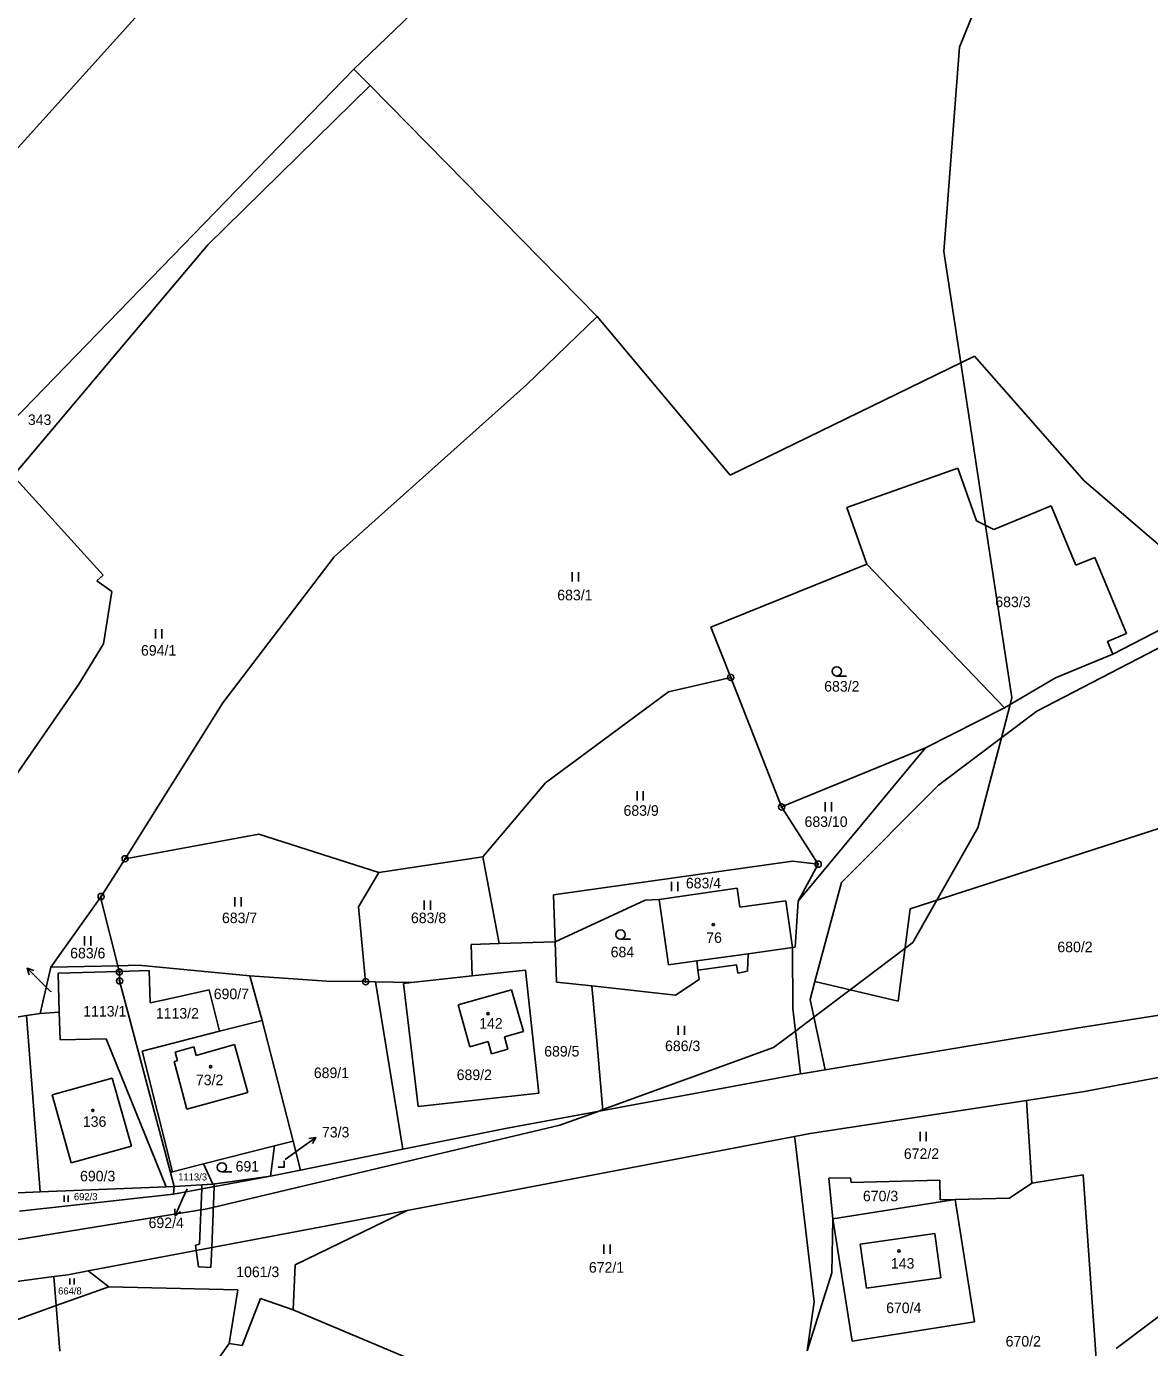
# Model space of a CAD drawing. Extents: x -547623 to -538651, y -1096714 to -1086522.
# Drawn here: x -542070.7 to -541889.3, y -1092740.9 to -1092527.7 of the extents above; entities that cross this region are included whole.
import ezdxf

# ---------------------------------------------------------------- set-up
doc = ezdxf.new("R2010")
doc.units = 0
for name, color, linetype in [('podzemní_provozovana', 7, 'Continuous'), ('Vrstva 1', 7, 'Continuous'), ('Vrstva 25', 7, 'Continuous'), ('Vrstva 30', 7, 'Continuous'), ('Vrstva 33', 7, 'Continuous'), ('Vrstva 52', 7, 'Continuous'), ('Vrstva 83', 7, 'Continuous'), ('Vrstva 86', 7, 'Continuous'), ('Vrstva 90', 7, 'Continuous'), ('Vrstva 92', 7, 'Continuous')]:
    doc.layers.add(name, color=color, linetype=linetype)

msp = doc.modelspace()

# ---------------------------------------------------------------- linework, layer by layer
at = {"layer": 'podzemní_provozovana'}
for p, q in [((-542068.44, -1092681.79), (-542070.56, -1092679.67)), ((-542026.37, -1092708.75), (-542023.94, -1092706.99)), ((-542045.44, -1092716.91), (-542046.66, -1092719.65))]:
    msp.add_line(p, q, dxfattribs=at)
for points in [[(-542070.21, -1092680.73), (-542070.56, -1092679.67), (-542069.5, -1092680.02)], [(-542066.75, -1092683.48), (-542068.44, -1092681.79)], [(-542028.87, -1092710.55), (-542026.37, -1092708.75)], [(-542025.04, -1092707.17), (-542023.94, -1092706.99), (-542024.46, -1092707.98)], [(-542044.73, -1092715.31), (-542045.44, -1092716.91)], [(-542045.8, -1092718.94), (-542046.66, -1092719.65), (-542046.71, -1092718.53)]]:
    msp.add_lwpolyline(points, dxfattribs=at)
at = {"layer": 'Vrstva 1'}
for points in [[(-542114.1, -1092593.78), (-542028.42, -1092498.84)], [(-542017.77, -1092534.56), (-541987.35, -1092505.28)], [(-542083.35, -1092602.1), (-542017.77, -1092534.56)], [(-542017.77, -1092534.56), (-542015.18, -1092537.19)], [(-542015.18, -1092537.19), (-542041.36, -1092562.93)], [(-542015.18, -1092537.19), (-541978.49, -1092574.5)], [(-542072.79, -1092600.22), (-542041.36, -1092562.93)], [(-541989.91, -1092585.48), (-541978.49, -1092574.5)], [(-541978.49, -1092574.5), (-541957.01, -1092600.07)], [(-541957.01, -1092600.07), (-541917.58, -1092580.88)], [(-541917.58, -1092580.88), (-541899.82, -1092601.02)], [(-542020.96, -1092613.26), (-541989.91, -1092585.48)], [(-541938.15, -1092605.3), (-541920.23, -1092598.98)], [(-541920.23, -1092598.98), (-541917.24, -1092607.47)], [(-542072.79, -1092600.22), (-542058.28, -1092616.22)], [(-541899.82, -1092601.02), (-541877.69, -1092619.96)], [(-541934.93, -1092614.45), (-541938.15, -1092605.3)], [(-541914.41, -1092608.88), (-541905.18, -1092605.04)], [(-541905.18, -1092605.04), (-541901.19, -1092614.64)], [(-541917.24, -1092607.47), (-541914.41, -1092608.88)], [(-542020.96, -1092613.26), (-542038.94, -1092636.85)], [(-541960.13, -1092624.62), (-541934.93, -1092614.45)], [(-541934.93, -1092614.45), (-541912.72, -1092637.66)], [(-541901.19, -1092614.64), (-541898.14, -1092613.37)], [(-541898.14, -1092613.37), (-541893.03, -1092625.65)], [(-542059.31, -1092617.15), (-542058.28, -1092616.22)], [(-542056.9, -1092618.85), (-542059.31, -1092617.15)], [(-542058.22, -1092627.34), (-542056.9, -1092618.85)], [(-541895.22, -1092628.98), (-541877.69, -1092619.96)], [(-541907.46, -1092638.2), (-541876.31, -1092622.04)], [(-541956.93, -1092632.74), (-541960.13, -1092624.62)], [(-542062.2, -1092633.85), (-542058.22, -1092627.34)], [(-541896.08, -1092626.92), (-541893.03, -1092625.65)], [(-541895.22, -1092628.98), (-541896.08, -1092626.92)], [(-541904.45, -1092632.82), (-541895.22, -1092628.98)], [(-542074.08, -1092651.06), (-542062.2, -1092633.85)], [(-541966.98, -1092635.05), (-541956.93, -1092632.74)], [(-541956.93, -1092632.74), (-541948.7, -1092653.64)], [(-541912.72, -1092637.66), (-541904.45, -1092632.82)], [(-541986.84, -1092649.73), (-541966.98, -1092635.05)], [(-542054.73, -1092662.01), (-542038.94, -1092636.85)], [(-541912.72, -1092637.66), (-541925.47, -1092644.1)], [(-541923.37, -1092650.14), (-541907.46, -1092638.2)], [(-541925.47, -1092644.1), (-541948.7, -1092653.64)], [(-541946.03, -1092668.84), (-541925.47, -1092644.1)], [(-541996.95, -1092661.67), (-541986.84, -1092649.73)], [(-541939.01, -1092665.84), (-541923.37, -1092650.14)], [(-541942.8, -1092662.88), (-541948.7, -1092653.64)], [(-541882.46, -1092655.39), (-541927.96, -1092670.07)], [(-542054.73, -1092662.01), (-542033.13, -1092658.06)], [(-542033.13, -1092658.06), (-542013.74, -1092664.23)], [(-542013.74, -1092664.23), (-541996.95, -1092661.67)], [(-541996.95, -1092661.67), (-541994.3, -1092675.7)], [(-542058.61, -1092668.1), (-542054.73, -1092662.01)], [(-541946.94, -1092662.4), (-541985.56, -1092667.85)], [(-541942.8, -1092662.88), (-541946.94, -1092662.4)], [(-541946.03, -1092668.84), (-541942.8, -1092662.88)], [(-542013.74, -1092664.23), (-542017.05, -1092669.77)], [(-541943.34, -1092681.82), (-541939.01, -1092665.84)], [(-542066.72, -1092679.5), (-542058.61, -1092668.1)], [(-542058.54, -1092668.85), (-542058.61, -1092668.1)], [(-541985.56, -1092667.85), (-541985.28, -1092675.41)], [(-541968.47, -1092668.56), (-541955.9, -1092666.77)], [(-541955.9, -1092666.77), (-541955.46, -1092669.84)], [(-542055.91, -1092679.27), (-542058.54, -1092668.85)], [(-542017.05, -1092669.77), (-542015.9, -1092681.84)], [(-541970.72, -1092668.7), (-541985.28, -1092675.41)], [(-541970.72, -1092668.7), (-541968.47, -1092668.56)], [(-541966.97, -1092679.15), (-541968.47, -1092668.56)], [(-541955.46, -1092669.84), (-541948.04, -1092668.79)], [(-541948.04, -1092668.79), (-541946.97, -1092676.32)], [(-541946.53, -1092676.26), (-541946.03, -1092668.84)], [(-541927.96, -1092670.07), (-541929.89, -1092684.97)], [(-541998.84, -1092675.84), (-541994.3, -1092675.7)], [(-541998.84, -1092675.84), (-541998.68, -1092680.91)], [(-541994.3, -1092675.7), (-541985.28, -1092675.41)], [(-541985.28, -1092675.41), (-541985.07, -1092681.94)], [(-541946.97, -1092676.32), (-541954.1, -1092677.33)], [(-541946.97, -1092676.32), (-541946.53, -1092676.26)], [(-541946.97, -1092676.32), (-541946.91, -1092686.2)], [(-541962.42, -1092678.51), (-541966.97, -1092679.15)], [(-541962.21, -1092679.99), (-541962.42, -1092678.51)], [(-541954.1, -1092677.33), (-541954.2, -1092680.17)], [(-542068.48, -1092686.99), (-542066.72, -1092679.5)], [(-542066.72, -1092679.5), (-542055.91, -1092679.27)], [(-542065.55, -1092680.45), (-542055.67, -1092680.18)], [(-542065.37, -1092686.79), (-542065.55, -1092680.45)], [(-542055.91, -1092679.27), (-542052.55, -1092679.2)], [(-542055.67, -1092680.18), (-542055.91, -1092679.27)], [(-542055.67, -1092680.18), (-542050.85, -1092680.05)], [(-542055.65, -1092680.28), (-542055.67, -1092680.18)], [(-542055.62, -1092681.72), (-542055.65, -1092680.28)], [(-542052.55, -1092679.2), (-542034.58, -1092680.93)], [(-542050.85, -1092680.05), (-542050.71, -1092685.26)], [(-542032.61, -1092688.09), (-542034.58, -1092680.93)], [(-542034.58, -1092680.93), (-542022.17, -1092681.75)], [(-542008.48, -1092681.98), (-541998.68, -1092680.91)], [(-541998.68, -1092680.91), (-541990.07, -1092679.97)], [(-541990.07, -1092679.97), (-541987.93, -1092699.83)], [(-541955.97, -1092679.11), (-541962.21, -1092679.99)], [(-541962.21, -1092679.99), (-541962, -1092681.48)], [(-541955.77, -1092680.49), (-541955.97, -1092679.11)], [(-541954.2, -1092680.17), (-541955.77, -1092680.49)], [(-542055.62, -1092681.72), (-542047.43, -1092712.63)], [(-542047.91, -1092684.65), (-542041.15, -1092683.18)], [(-542041.15, -1092683.18), (-542039.5, -1092689.85)], [(-542022.17, -1092681.75), (-542015.9, -1092681.84)], [(-542015.9, -1092681.84), (-542014.31, -1092681.87)], [(-542014.31, -1092681.87), (-542008.48, -1092681.98)], [(-542014.31, -1092681.87), (-542009.87, -1092708.9)], [(-542009.8, -1092682.12), (-542008.48, -1092681.98)], [(-542007.43, -1092702.02), (-542009.8, -1092682.12)], [(-542000.97, -1092685.6), (-541992.34, -1092683.17)], [(-541992.34, -1092683.17), (-541990.39, -1092689.87)], [(-541985.07, -1092681.94), (-541979.33, -1092682.51)], [(-541978.55, -1092691.42), (-541979.33, -1092682.51)], [(-541979.33, -1092682.51), (-541965.87, -1092684.04)], [(-541962, -1092681.48), (-541965.87, -1092684.04)], [(-541944.12, -1092684.72), (-541943.34, -1092681.82)], [(-541929.89, -1092684.97), (-541943.34, -1092681.82)], [(-542050.71, -1092685.26), (-542047.91, -1092684.65)], [(-541941.68, -1092696.08), (-541944.12, -1092684.72)], [(-541863.77, -1092683.49), (-541901.07, -1092689.35)], [(-542077.92, -1092688.47), (-542070.64, -1092687.33)], [(-542070.64, -1092687.33), (-542068.48, -1092686.99)], [(-542070.64, -1092687.33), (-542068.46, -1092715.79)], [(-542065.37, -1092686.79), (-542068.48, -1092686.99)], [(-542065.25, -1092691.25), (-542065.37, -1092686.79)], [(-541999.07, -1092692.34), (-542000.97, -1092685.6)], [(-541946.91, -1092686.2), (-541945.67, -1092696.75)], [(-542039.5, -1092689.85), (-542032.61, -1092688.09)], [(-542027.59, -1092707.6), (-542032.61, -1092688.09)], [(-541941.68, -1092696.08), (-541901.07, -1092689.35)], [(-542057.78, -1092691.05), (-542065.25, -1092691.25)], [(-542057.78, -1092691.05), (-542048.08, -1092714.97)], [(-542052, -1092693.06), (-542039.5, -1092689.85)], [(-541996.11, -1092691.53), (-541999.07, -1092692.34)], [(-541995.57, -1092693.5), (-541996.11, -1092691.53)], [(-541990.39, -1092689.87), (-541993.45, -1092690.77)], [(-541993.45, -1092690.77), (-541992.9, -1092692.75)], [(-541977.57, -1092702.63), (-541978.55, -1092691.42)], [(-542047.07, -1092712.54), (-542052, -1092693.06)], [(-541992.9, -1092692.75), (-541995.57, -1092693.5)], [(-542066.51, -1092700.13), (-542056.84, -1092697.45)], [(-542056.84, -1092697.45), (-542053.69, -1092708.41)], [(-541977.57, -1092702.63), (-541945.67, -1092696.75)], [(-541945.67, -1092696.75), (-541945.2, -1092696.66)], [(-541945.2, -1092696.66), (-541941.68, -1092696.08)], [(-541899.8, -1092699.59), (-541883.65, -1092696.51)], [(-542066.51, -1092700.13), (-542063.44, -1092711.1)], [(-541987.93, -1092699.83), (-542007.43, -1092702.02)], [(-541899.8, -1092699.59), (-541909.14, -1092701.02)], [(-541909.14, -1092701.02), (-541944.11, -1092706.37)], [(-541908.29, -1092714.39), (-541909.14, -1092701.02)], [(-541993.32, -1092705.54), (-541977.57, -1092702.63)], [(-542009.87, -1092708.9), (-541993.32, -1092705.54)], [(-541946.61, -1092706.85), (-541944.11, -1092706.37)], [(-542063.44, -1092711.1), (-542053.69, -1092708.41)], [(-542042.06, -1092711.27), (-542030.62, -1092708.37)], [(-542031.23, -1092713.23), (-542030.62, -1092708.37)], [(-542030.62, -1092708.37), (-542027.59, -1092707.6)], [(-542027.59, -1092707.6), (-542026.39, -1092712.25)], [(-542009.19, -1092718.79), (-541946.61, -1092706.85)], [(-541946.61, -1092706.85), (-541946.53, -1092707.52)], [(-541946.53, -1092707.52), (-541943.46, -1092733.53)], [(-542026.39, -1092712.25), (-542009.87, -1092708.9)], [(-541854.05, -1092710.48), (-541894.65, -1092741.06)], [(-542047.43, -1092712.63), (-542047.07, -1092712.54)], [(-542047.43, -1092712.63), (-542046.82, -1092714.92)], [(-542047.07, -1092712.54), (-542042.06, -1092711.27)], [(-542042.06, -1092711.27), (-542040.57, -1092714.53)], [(-542026.39, -1092712.25), (-542031.23, -1092713.23)], [(-541908.29, -1092714.39), (-541899.99, -1092713.03)], [(-541899.99, -1092713.03), (-541896.86, -1092757.13)], [(-542048.08, -1092714.97), (-542068.46, -1092715.79)], [(-542046.82, -1092714.92), (-542048.08, -1092714.97)], [(-542046.94, -1092716.17), (-542031.23, -1092713.23)], [(-542046.94, -1092716.17), (-542046.82, -1092714.92)], [(-542046.82, -1092714.92), (-542040.57, -1092714.53)], [(-542040.57, -1092714.53), (-542031.23, -1092713.23)], [(-541941.06, -1092713.57), (-541937.57, -1092713.49)], [(-541941.06, -1092713.57), (-541940.44, -1092720.14)], [(-541937.47, -1092714.26), (-541937.57, -1092713.49)], [(-541937.47, -1092714.26), (-541923.17, -1092713.88)], [(-541923.09, -1092717.07), (-541923.17, -1092713.88)], [(-541911.89, -1092716.77), (-541908.29, -1092714.39)], [(-542068.46, -1092715.79), (-542072.06, -1092715.94)], [(-542071.81, -1092718.87), (-542046.94, -1092716.17)], [(-541940.44, -1092720.14), (-541920.68, -1092717.01)], [(-541920.68, -1092717.01), (-541923.09, -1092717.07)], [(-541911.89, -1092716.77), (-541920.68, -1092717.01)], [(-541920.68, -1092717.01), (-541917.55, -1092736.76)], [(-542027.29, -1092727.55), (-542009.19, -1092718.79)], [(-542024.41, -1092721.69), (-542009.19, -1092718.79)], [(-541940.44, -1092720.14), (-541940.61, -1092728.85)], [(-541937.31, -1092739.88), (-541940.44, -1092720.14)], [(-542060.72, -1092728.54), (-542024.41, -1092721.69)], [(-541936.01, -1092724.22), (-541923.98, -1092722.48)], [(-541923.98, -1092722.48), (-541922.99, -1092729.66)], [(-541934.97, -1092731.31), (-541936.01, -1092724.22)], [(-542027.57, -1092734.81), (-542027.29, -1092727.55)], [(-542114.38, -1092735.87), (-542066.25, -1092729.46)], [(-542066.25, -1092729.46), (-542063.98, -1092729.16)], [(-542066.25, -1092729.46), (-542065.87, -1092734.14)], [(-542063.98, -1092729.16), (-542060.72, -1092728.54)], [(-542057.34, -1092731.08), (-542060.72, -1092728.54)], [(-541940.61, -1092728.85), (-541944.56, -1092741.43)], [(-541922.99, -1092729.66), (-541934.97, -1092731.31)], [(-542057.34, -1092731.08), (-542065.87, -1092734.14)], [(-542036.52, -1092731.61), (-542057.34, -1092731.08)], [(-542037.93, -1092740.23), (-542036.52, -1092731.61)], [(-542065.87, -1092734.14), (-542111.84, -1092750.79)], [(-542065.87, -1092734.14), (-542065.27, -1092741.47)], [(-542035.81, -1092740.57), (-542032.88, -1092732.97)], [(-542032.88, -1092732.97), (-542027.57, -1092734.81)], [(-541944.56, -1092741.43), (-541943.46, -1092733.53)], [(-541993.48, -1092749.19), (-542027.57, -1092734.81)], [(-541917.55, -1092736.76), (-541937.31, -1092739.88)], [(-542040.84, -1092744.36), (-542037.93, -1092740.23)], [(-542037.93, -1092740.23), (-542035.81, -1092740.57)]]:
    msp.add_lwpolyline(points, dxfattribs=at)
at = {"layer": 'Vrstva 25'}
for p, q in [((-541982.53, -1092617.27), (-541982.53, -1092615.77)), ((-541981.53, -1092617.27), (-541981.53, -1092615.77)), ((-542049.81, -1092626.45), (-542049.81, -1092624.95)), ((-542048.81, -1092626.45), (-542048.81, -1092624.95)), ((-541939.8, -1092632.51), (-541938.2, -1092632.51)), ((-541972.04, -1092652.61), (-541972.04, -1092651.11)), ((-541971.04, -1092652.61), (-541971.04, -1092651.11)), ((-541941.67, -1092654.37), (-541941.67, -1092652.87)), ((-541940.67, -1092654.37), (-541940.67, -1092652.87)), ((-541966.47, -1092667.25), (-541966.47, -1092665.75)), ((-541965.47, -1092667.25), (-541965.47, -1092665.75)), ((-542037.01, -1092669.72), (-542037.01, -1092668.22)), ((-542036.01, -1092669.72), (-542036.01, -1092668.22)), ((-542006.41, -1092670.23), (-542006.41, -1092668.73)), ((-542005.41, -1092670.23), (-542005.41, -1092668.73)), ((-542061.29, -1092676), (-542061.29, -1092674.5)), ((-542060.29, -1092676), (-542060.29, -1092674.5)), ((-541974.72, -1092675), (-541973.12, -1092675)), ((-541965.41, -1092690.45), (-541965.41, -1092688.95)), ((-541964.41, -1092690.45), (-541964.41, -1092688.95)), ((-541926.34, -1092707.6), (-541926.34, -1092706.1)), ((-541925.34, -1092707.6), (-541925.34, -1092706.1)), ((-542039.1, -1092712.57), (-542037.5, -1092712.57)), ((-542064.57, -1092717.39), (-542064.57, -1092716.39)), ((-542063.91, -1092717.39), (-542063.91, -1092716.39)), ((-541977.42, -1092725.76), (-541977.42, -1092724.26)), ((-541976.42, -1092725.76), (-541976.42, -1092724.26)), ((-542063.65, -1092730.75), (-542063.65, -1092729.75)), ((-542062.97, -1092730.75), (-542062.97, -1092729.75))]:
    msp.add_line(p, q, dxfattribs=at)
msp.add_lwpolyline([(-542030.03, -1092711.78), (-542029.03, -1092711.78), (-542029.03, -1092710.78)], dxfattribs=at)
for centre, radius in [((-541939.8, -1092631.76), 0.75), ((-541959.74, -1092672.63), 0.175), ((-541974.72, -1092674.25), 0.75), ((-541996.13, -1092687.01), 0.175), ((-542040.93, -1092695.58), 0.175), ((-542059.94, -1092702.63), 0.175), ((-542039.1, -1092711.82), 0.75), ((-541929.76, -1092725.32), 0.175)]:
    msp.add_circle(centre, radius, dxfattribs=at)
at = {"layer": 'Vrstva 30'}
for points in [[(-542042.37, -1092715.31), (-542042.34, -1092714.64)], [(-542042.37, -1092715.31), (-542040.36, -1092714.93)], [(-542040.36, -1092714.93), (-542042.37, -1092715.31)], [(-542042.34, -1092714.64), (-542040.57, -1092714.53)], [(-542040.36, -1092714.93), (-542040.75, -1092724.77)], [(-542040.57, -1092714.53), (-542040.34, -1092714.5)], [(-542040.34, -1092714.5), (-542040.36, -1092714.93)], [(-542042.73, -1092724.23), (-542042.37, -1092715.31)], [(-542043.38, -1092724.36), (-542042.73, -1092724.23)], [(-542043.25, -1092725.24), (-542043.38, -1092724.36)], [(-542040.75, -1092724.77), (-542043.25, -1092725.24)], [(-542043.25, -1092725.24), (-542040.75, -1092724.77)], [(-542042.87, -1092727.88), (-542043.25, -1092725.24)], [(-542040.75, -1092724.77), (-542040.88, -1092727.96)], [(-542040.88, -1092727.96), (-542042.87, -1092727.88)]]:
    msp.add_lwpolyline(points, dxfattribs=at)
at = {"layer": 'Vrstva 33'}
for points in [[(-541962.42, -1092678.51), (-541954.1, -1092677.33)], [(-542046.67, -1092693.23), (-542043.61, -1092692.38)], [(-542046.29, -1092694.61), (-542046.67, -1092693.23)], [(-542043.61, -1092692.38), (-542043.24, -1092693.75)], [(-542043.24, -1092693.75), (-542037.05, -1092692.01)], [(-542037.05, -1092692.01), (-542034.93, -1092699.76)], [(-542046.83, -1092694.76), (-542046.29, -1092694.61)], [(-542044.78, -1092702.43), (-542046.83, -1092694.76)], [(-542034.93, -1092699.76), (-542044.78, -1092702.43)]]:
    msp.add_lwpolyline(points, dxfattribs=at)
at = {"layer": 'Vrstva 52'}
for points in [[(-542352.39, -1092514.78), (-542302.22, -1092541.9), (-542290, -1092548.5), (-542276.5, -1092550.5), (-542235.03, -1092545.11), (-542232.4, -1092544.77), (-542228.93, -1092544.32), (-542226.5, -1092544), (-542163.5, -1092520), (-542155, -1092514.5), (-542118.5, -1092483), (-542081, -1092459.5), (-542037.5, -1092441), (-541995, -1092426), (-541933, -1092409), (-541923.61, -1092410.1), (-541916, -1092411), (-541900.5, -1092420), (-541894.78, -1092430.3), (-541893, -1092433.5), (-541892, -1092451.5), (-541899.5, -1092480.5), (-541920, -1092531)], [(-541920, -1092531), (-541922.5, -1092564), (-541919.76, -1092581.94), (-541915.75, -1092608.21), (-541911.5, -1092636), (-541911.79, -1092637.12), (-541913.21, -1092642.51), (-541917, -1092657), (-541923.62, -1092668.67), (-541927.5, -1092675.5), (-541928.79, -1092676.47), (-541937.63, -1092683.16), (-541943.5, -1092687.59), (-541946.48, -1092689.84), (-541950, -1092692.5), (-541977.58, -1092702.49), (-541978.36, -1092702.78), (-541984.5, -1092705), (-542041.5, -1092718.5), (-542121.5, -1092731.5)]]:
    msp.add_lwpolyline(points, dxfattribs=at)
at = {"layer": 'Vrstva 83'}
for centre, radius in [((-541956.93, -1092632.74), 0.5), ((-541956.93, -1092632.74), 0.1), ((-541948.7, -1092653.64), 0.5), ((-541948.7, -1092653.64), 0.1), ((-542054.73, -1092662.01), 0.5), ((-542054.73, -1092662.01), 0.1), ((-541942.8, -1092662.88), 0.5), ((-541942.8, -1092662.88), 0.1), ((-542058.61, -1092668.1), 0.5), ((-542058.61, -1092668.1), 0.1), ((-542055.65, -1092680.28), 0.5), ((-542055.65, -1092680.28), 0.1), ((-542055.62, -1092681.72), 0.5), ((-542055.62, -1092681.72), 0.1), ((-542015.9, -1092681.84), 0.5), ((-542015.9, -1092681.84), 0.1)]:
    msp.add_circle(centre, radius, dxfattribs=at)
at = {"layer": 'Vrstva 90'}
for points in [[(-541968.47, -1092668.56), (-541955.9, -1092666.77)], [(-541955.9, -1092666.77), (-541955.46, -1092669.84)], [(-541966.97, -1092679.15), (-541968.47, -1092668.56)], [(-541955.46, -1092669.84), (-541948.04, -1092668.79)], [(-541948.04, -1092668.79), (-541946.97, -1092676.32)], [(-541946.97, -1092676.32), (-541954.1, -1092677.33)], [(-541962.42, -1092678.51), (-541966.97, -1092679.15)], [(-541962.42, -1092678.51), (-541954.1, -1092677.33)], [(-542000.97, -1092685.6), (-541992.34, -1092683.17)], [(-541992.34, -1092683.17), (-541990.39, -1092689.87)], [(-541999.07, -1092692.34), (-542000.97, -1092685.6)], [(-541996.11, -1092691.53), (-541999.07, -1092692.34)], [(-541995.57, -1092693.5), (-541996.11, -1092691.53)], [(-541990.39, -1092689.87), (-541993.45, -1092690.77)], [(-541993.45, -1092690.77), (-541992.9, -1092692.75)], [(-542046.67, -1092693.23), (-542043.61, -1092692.38)], [(-542046.29, -1092694.61), (-542046.67, -1092693.23)], [(-542043.61, -1092692.38), (-542043.24, -1092693.75)], [(-542043.24, -1092693.75), (-542037.05, -1092692.01)], [(-542037.05, -1092692.01), (-542034.93, -1092699.76)], [(-541992.9, -1092692.75), (-541995.57, -1092693.5)], [(-542046.83, -1092694.76), (-542046.29, -1092694.61)], [(-542044.78, -1092702.43), (-542046.83, -1092694.76)], [(-542066.51, -1092700.13), (-542056.84, -1092697.45)], [(-542056.84, -1092697.45), (-542053.69, -1092708.41)], [(-542066.51, -1092700.13), (-542063.44, -1092711.1)], [(-542034.93, -1092699.76), (-542044.78, -1092702.43)], [(-542063.44, -1092711.1), (-542053.69, -1092708.41)], [(-541936.01, -1092724.22), (-541923.98, -1092722.48)], [(-541923.98, -1092722.48), (-541922.99, -1092729.66)], [(-541934.97, -1092731.31), (-541936.01, -1092724.22)], [(-541922.99, -1092729.66), (-541934.97, -1092731.31)]]:
    msp.add_lwpolyline(points, dxfattribs=at)

# ---------------------------------------------------------------- texts
at = {"layer": 'podzemní_provozovana'}
for s, p in [('73/3', (-542022.94, -1092706.99)), ('692/4', (-542050.94, -1092721.62))]:
    msp.add_text(s, height=1.7, dxfattribs=at).set_placement(p)
at = {"layer": 'Vrstva 86'}
for s, height, p in [('343', 1.7, (-542070.44, -1092591.99)), ('683/1', 1.7, (-541984.94, -1092620.29)), ('683/3', 1.7, (-541914.19, -1092621.39)), ('694/1', 1.7, (-542052.17, -1092629.22)), ('683/2', 1.7, (-541941.83, -1092635.02)), ('683/9', 1.7, (-541974.24, -1092655.07)), ('683/10', 1.7, (-541945, -1092656.87)), ('683/4', 1.7, (-541964.17, -1092666.79)), ('683/7', 1.7, (-542039.09, -1092672.4)), ('683/8', 1.7, (-542008.57, -1092672.4)), ('683/6', 1.7, (-542063.61, -1092678.09)), ('684', 1.7, (-541976.31, -1092677.91)), ('680/2', 1.7, (-541904.17, -1092677.09)), ('690/7', 1.7, (-542040.42, -1092684.67)), ('690/2', 0.1, (-542066.94, -1092683.48)), ('1113/1', 1.7, (-542061.5, -1092687.47)), ('1113/2', 1.7, (-542049.77, -1092687.81)), ('686/3', 1.7, (-541967.53, -1092693.06)), ('689/5', 1.7, (-541987.05, -1092693.93)), ('689/1', 1.7, (-542024.26, -1092697.41)), ('689/2', 1.7, (-542001.18, -1092697.73)), ('672/2', 1.7, (-541928.96, -1092710.46)), ('691', 1.7, (-542036.89, -1092712.51)), ('690/3', 1.7, (-542062.01, -1092714.08)), ('1113/3', 1.14, (-542046.17, -1092713.94)), ('692/3', 1.14, (-542063, -1092717.12)), ('692/4', 0.1, (-542044.92, -1092715.31)), ('670/3', 1.7, (-541935.57, -1092717.3)), ('1061/3', 1.7, (-542036.79, -1092729.54)), ('672/1', 1.7, (-541979.83, -1092728.82)), ('664/8', 1.14, (-542065.56, -1092732.34)), ('670/4', 1.7, (-541931.82, -1092735.35)), ('670/2', 1.7, (-541912.52, -1092740.74))]:
    msp.add_text(s, height=height, dxfattribs=at).set_placement(p)
at = {"layer": 'Vrstva 92'}
for s, height, p in [('76', 1.7, (-541960.88, -1092675.59)), ('142', 1.7, (-541997.55, -1092689.43)), ('73/2', 1.7, (-542043.3, -1092698.56)), ('136', 1.7, (-542061.56, -1092705.28)), ('73/3', 0.1, (-542029.02, -1092710.55)), ('143', 1.7, (-541931.05, -1092728.17))]:
    msp.add_text(s, height=height, dxfattribs=at).set_placement(p)

doc.saveas('drawing.dxf')
